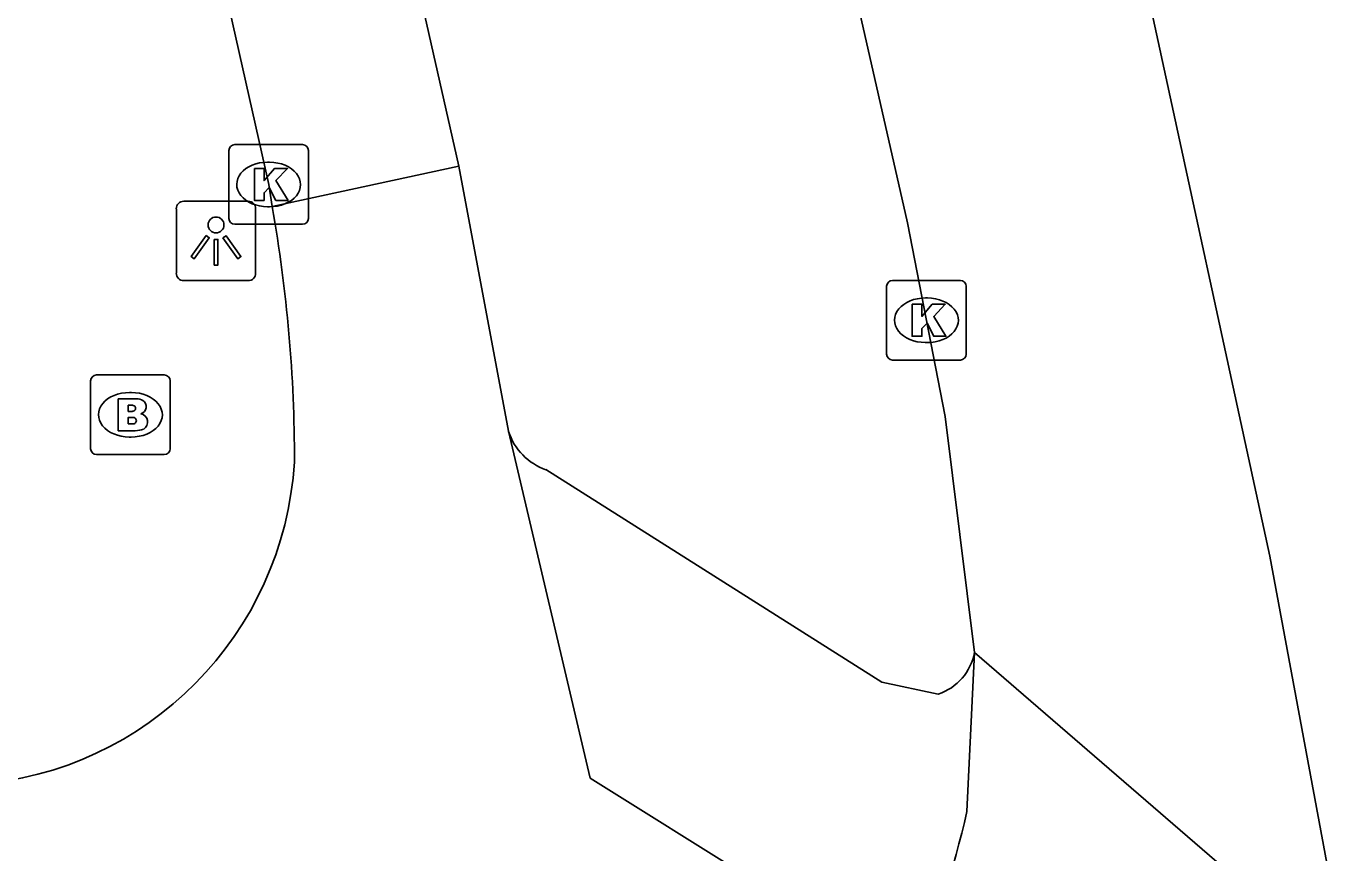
# Model space of a CAD drawing. Extents: x 161772 to 163123, y 383092 to 383917.
# Drawn here: x 163088 to 163104.43, y 383651.51 to 383661.89 of the extents above; entities that cross this region are included whole.
import ezdxf

# ---------------------------------------------------------------- set-up
doc = ezdxf.new("R2010")
doc.units = 0
for name, color, linetype in [('IMGEO_Brandkraan', 7, 'Continuous'), ('IMGEO_Fietspad_gesloten', 7, 'Continuous'), ('IMGEO_Kolk', 7, 'Continuous'), ('IMGEO_Lichtpunt', 7, 'Continuous'), ('IMGEO_Rijbaan_lokaal_gesloten', 7, 'Continuous'), ('IMGEO_Rijbaan_regionaal_gesloten', 7, 'Continuous'), ('IMGEO_Voetpad_open', 7, 'Continuous')]:
    doc.layers.add(name, color=color, linetype=linetype)

msp = doc.modelspace()

# ---------------------------------------------------------------- linework, layer by layer
at = {"layer": 'IMGEO_Brandkraan'}
for p, q in [((163088.805, 383656.583), (163088.805, 383657.435)), ((163088.88, 383657.509), (163089.732, 383657.509)), ((163089.806, 383657.435), (163089.806, 383656.583)), ((163089.293, 383657.289), (163089.318, 383657.289)), ((163089.316, 383656.729), (163089.291, 383656.729)), ((163089.732, 383656.509), (163088.88, 383656.509))]:
    msp.add_line(p, q, dxfattribs=at)
for points in [[(163088.805, 383656.583), (163088.805, 383657.435)], [(163088.88, 383657.509), (163089.732, 383657.509)], [(163089.806, 383657.435), (163089.806, 383656.583)], [(163089.153, 383657.209), (163089.153, 383656.809), (163089.366, 383656.809)], [(163089.384, 383657.209), (163089.153, 383657.209)], [(163089.332, 383657.128), (163089.278, 383657.128), (163089.278, 383657.052)], [(163089.278, 383657.052), (163089.331, 383657.052)], [(163089.34, 383656.976), (163089.278, 383656.976), (163089.278, 383656.895)], [(163089.278, 383656.895), (163089.34, 383656.895)], [(163089.732, 383656.509), (163088.88, 383656.509)]]:
    msp.add_lwpolyline(points, dxfattribs=at)
for centre, radius, start, end in [((163088.882, 383657.433), 0.0765, 91.552, 178.448), ((163088.882, 383657.433), 0.0765, 91.552, 178.448), ((163089.73, 383657.433), 0.0765, 1.552, 88.448), ((163089.73, 383657.433), 0.0765, 1.552, 88.448), ((163089.388, 383657.064), 0.145, 59.4692, 91.5367), ((163089.333, 383657.09), 0.0379, 267.8285, 90.9355), ((163089.413, 383657.111), 0.0922, 285.5137, 58.1501), ((163089.341, 383656.935), 0.0404, 269.8759, 90.5077), ((163089.418, 383656.919), 0.105, 301.3115, 78.989), ((163089.372, 383657.06), 0.251, 268.6676, 293.5347), ((163088.882, 383656.585), 0.0765, 181.552, 268.448), ((163088.882, 383656.585), 0.0765, 181.552, 268.448), ((163089.73, 383656.585), 0.0765, 271.552, 358.448), ((163089.73, 383656.585), 0.0765, 271.552, 358.448)]:
    msp.add_arc(centre, radius, start, end, dxfattribs=at)
for centre, major_axis, ratio, start_param, end_param in [((163089.292, 383657.009), (-0.387, 0.002), 0.722429, 4.712389, 7.853982), ((163089.317, 383657.009), (-0.39, 0.002), 0.717154, 1.570796, 4.712389)]:
    msp.add_ellipse(centre, major_axis=major_axis, ratio=ratio, start_param=start_param, end_param=end_param, dxfattribs=at)
at = {"layer": 'IMGEO_Fietspad_gesloten'}
for points in [[(163083.798, 383702.842), (163085.126, 383696.806), (163089.102, 383679.275), (163093.432, 383660.131)], [(163091.086, 383659.624), (163091.045, 383659.901), (163086.855, 383678.511), (163082.538, 383697.507), (163082.427, 383698.051), (163081.953, 383700.113)], [(163091.086, 383659.624), (163093.432, 383660.131)], [(163093.432, 383660.131), (163094.058, 383656.801)], [(163094.058, 383656.801), (163095.083, 383652.446), (163099.127, 383649.915)]]:
    msp.add_lwpolyline(points, dxfattribs=at)
for centre, radius, start, end in [((163073.265, 383656.447), 18.102, 359.9029, 10.109), ((163087.043, 383656.684), 4.332, 274.1375, 356.4593)]:
    msp.add_arc(centre, radius, start, end, dxfattribs=at)
at = {"layer": 'IMGEO_Kolk'}
for p, q in [((163090.617, 383660.401), (163091.469, 383660.401)), ((163090.542, 383659.475), (163090.542, 383660.327)), ((163091.03, 383660.181), (163091.055, 383660.181)), ((163091.543, 383660.327), (163091.543, 383659.475)), ((163091.053, 383659.621), (163091.028, 383659.621)), ((163091.469, 383659.401), (163090.617, 383659.401)), ((163098.882, 383658.696), (163099.734, 383658.696)), ((163098.807, 383657.77), (163098.807, 383658.622)), ((163099.808, 383658.622), (163099.808, 383657.77)), ((163099.295, 383658.476), (163099.32, 383658.476)), ((163099.318, 383657.916), (163099.293, 383657.916)), ((163099.734, 383657.696), (163098.882, 383657.696))]:
    msp.add_line(p, q, dxfattribs=at)
for points in [[(163090.617, 383660.401), (163091.469, 383660.401)], [(163090.542, 383659.475), (163090.542, 383660.327)], [(163091.543, 383660.327), (163091.543, 383659.475)], [(163090.863, 383660.101), (163090.986, 383660.101), (163090.986, 383659.95), (163091.116, 383660.101), (163091.28, 383660.101), (163091.134, 383659.95), (163091.287, 383659.701), (163091.135, 383659.701), (163091.05, 383659.865), (163090.986, 383659.798), (163090.986, 383659.701), (163090.863, 383659.701), (163090.863, 383660.101)], [(163091.469, 383659.401), (163090.617, 383659.401)], [(163098.882, 383658.696), (163099.734, 383658.696)], [(163098.807, 383657.77), (163098.807, 383658.622)], [(163099.808, 383658.622), (163099.808, 383657.77)], [(163099.128, 383658.396), (163099.251, 383658.396), (163099.251, 383658.245), (163099.381, 383658.396), (163099.545, 383658.396), (163099.399, 383658.245), (163099.552, 383657.996), (163099.4, 383657.996), (163099.315, 383658.16), (163099.251, 383658.093), (163099.251, 383657.996), (163099.128, 383657.996), (163099.128, 383658.396)], [(163099.734, 383657.696), (163098.882, 383657.696)]]:
    msp.add_lwpolyline(points, dxfattribs=at)
for centre, start, end in [((163090.619, 383660.325), 91.552, 178.448), ((163090.619, 383660.325), 91.552, 178.448), ((163091.467, 383660.325), 1.552, 88.448), ((163091.467, 383660.325), 1.552, 88.448), ((163090.619, 383659.477), 181.552, 268.448), ((163090.619, 383659.477), 181.552, 268.448), ((163091.467, 383659.477), 271.552, 358.448), ((163091.467, 383659.477), 271.552, 358.448), ((163098.884, 383658.62), 91.552, 178.448), ((163098.884, 383658.62), 91.552, 178.448), ((163099.732, 383658.62), 1.552, 88.448), ((163099.732, 383658.62), 1.552, 88.448), ((163098.884, 383657.772), 181.552, 268.448), ((163098.884, 383657.772), 181.552, 268.448), ((163099.732, 383657.772), 271.552, 358.448), ((163099.732, 383657.772), 271.552, 358.448)]:
    msp.add_arc(centre, 0.0765, start, end, dxfattribs=at)
for centre, major_axis, ratio, start_param, end_param in [((163091.029, 383659.901), (-0.387, 0.002), 0.722429, 4.712389, 7.853982), ((163091.054, 383659.901), (-0.39, 0.002), 0.717154, 1.570796, 4.712389), ((163099.294, 383658.196), (-0.387, 0.002), 0.722429, 4.712389, 7.853982), ((163099.319, 383658.196), (-0.39, 0.002), 0.717154, 1.570796, 4.712389)]:
    msp.add_ellipse(centre, major_axis=major_axis, ratio=ratio, start_param=start_param, end_param=end_param, dxfattribs=at)
at = {"layer": 'IMGEO_Lichtpunt'}
for p, q in [((163090.785, 383659.69), (163089.977, 383659.69)), ((163090.785, 383659.69), (163089.977, 383659.69)), ((163089.883, 383659.595), (163089.883, 383658.788)), ((163089.883, 383659.595), (163089.883, 383658.788)), ((163090.879, 383658.788), (163090.879, 383659.595)), ((163090.879, 383658.788), (163090.879, 383659.595)), ((163089.977, 383658.694), (163090.785, 383658.694)), ((163089.977, 383658.694), (163090.785, 383658.694))]:
    msp.add_line(p, q, dxfattribs=at)
for points in [[(163090.257, 383659.259), (163090.296, 383659.231), (163090.108, 383658.969), (163090.07, 383658.996), (163090.257, 383659.259)], [(163090.359, 383659.211), (163090.406, 383659.211), (163090.406, 383658.889), (163090.359, 383658.889), (163090.359, 383659.211)], [(163090.469, 383659.231), (163090.507, 383659.258), (163090.694, 383658.996), (163090.655, 383658.968), (163090.469, 383659.231)]]:
    msp.add_lwpolyline(points, dxfattribs=at)
msp.add_circle((163090.382, 383659.393), 0.0994, dxfattribs=at)
for centre, start, end in [((163089.977, 383659.595), 90, 180), ((163089.977, 383659.595), 90, 180), ((163090.785, 383659.595), 0, 90), ((163090.785, 383659.595), 0, 90), ((163089.977, 383658.788), 180, 270), ((163089.977, 383658.788), 180, 270), ((163090.785, 383658.788), 270, 0), ((163090.785, 383658.788), 270, 360)]:
    msp.add_arc(centre, 0.0946, start, end, dxfattribs=at)
at = {"layer": 'IMGEO_Rijbaan_lokaal_gesloten'}
msp.add_lwpolyline([(163099.912, 383654.024), (163099.815, 383652.026)], dxfattribs=at)
msp.add_arc((163088.164, 383654.656), 11.945, 336.6157, 347.2814, dxfattribs=at)
at = {"layer": 'IMGEO_Rijbaan_regionaal_gesloten'}
for points in [[(163088.277, 383725.257), (163091.178, 383713.293), (163094.473, 383697.408), (163097.991, 383681.188), (163103.621, 383655.234), (163104.427, 383650.906), (163104.416, 383650.83)], [(163091.057, 383695.938), (163091.83, 383692.545), (163095.624, 383675.566), (163095.661, 383675.411), (163097.292, 383667.254), (163099.068, 383659.42), (163099.545, 383656.986), (163099.912, 383654.024)], [(163103.663, 383650.782), (163099.912, 383654.024)]]:
    msp.add_lwpolyline(points, dxfattribs=at)
at = {"layer": 'IMGEO_Voetpad_open'}
msp.add_lwpolyline([(163094.527, 383656.32), (163098.749, 383653.649), (163099.457, 383653.501)], dxfattribs=at)
for centre, radius, start, end in [((163094.769, 383657.025), 0.746, 197.5114, 251.0412), ((163099.243, 383654.147), 0.68, 288.3331, 349.6216)]:
    msp.add_arc(centre, radius, start, end, dxfattribs=at)

doc.saveas('drawing.dxf')
